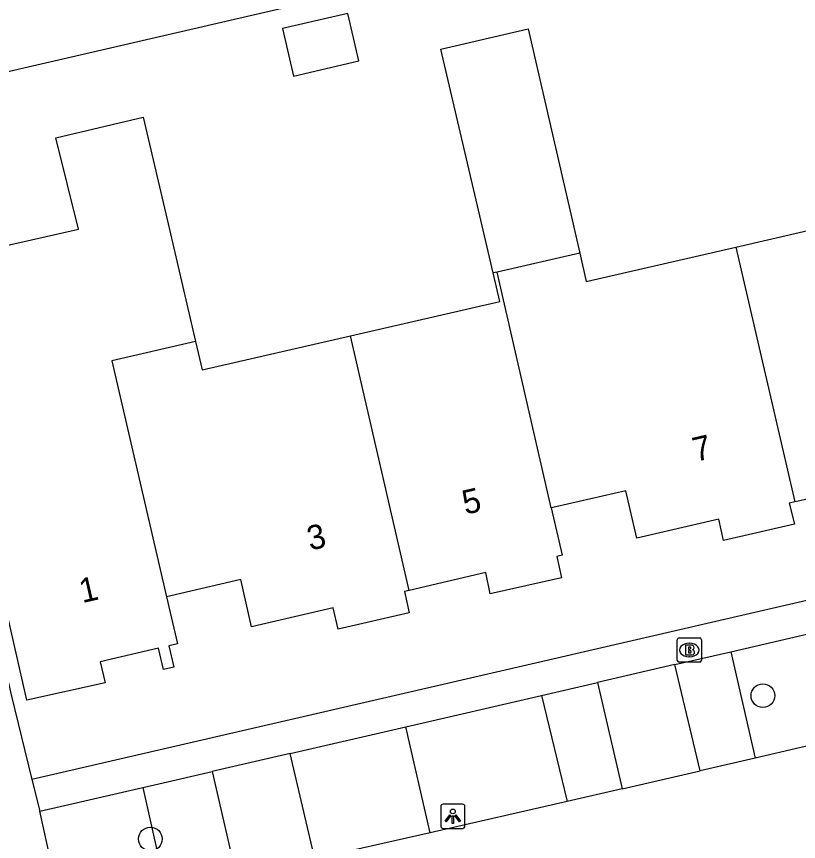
# Model space of a CAD drawing. Extents: x 156414 to 157775, y 382335 to 383765.
# Drawn here: x 157051.22 to 157083.47, y 383452.52 to 383486.57 of the extents above; entities that cross this region are included whole.
import ezdxf

# ---------------------------------------------------------------- set-up
doc = ezdxf.new("R2010")
doc.units = 0
for name, color, linetype in [('IMGEO_Boom', 7, 'Continuous'), ('IMGEO_Brandkraan', 7, 'Continuous'), ('IMGEO_Lichtpunt', 7, 'Continuous'), ('IMGEO_Pand', 7, 'Continuous'), ('IMGEO_Pand_nummerreeks', 7, 'Continuous'), ('IMGEO_Parkeervlak_open', 7, 'Continuous'), ('IMGEO_Rijbaan_lokaal_gesloten', 7, 'Continuous'), ('IMGEO_Rijbaan_lokaal_open', 7, 'Continuous'), ('IMGEO_Voetpad_open', 7, 'Continuous')]:
    doc.layers.add(name, color=color, linetype=linetype)

msp = doc.modelspace()

# ---------------------------------------------------------------- linework, layer by layer
at = {"layer": 'IMGEO_Boom'}
for centre in [(157082.001, 383458.538), (157056.737, 383452.622)]:
    msp.add_circle(centre, 0.489, dxfattribs=at)
at = {"layer": 'IMGEO_Brandkraan'}
for p, q in [((157078.467, 383459.994), (157078.467, 383460.846)), ((157078.542, 383460.92), (157079.394, 383460.92)), ((157078.955, 383460.7), (157078.98, 383460.7)), ((157079.468, 383460.846), (157079.468, 383459.994)), ((157078.978, 383460.14), (157078.953, 383460.14)), ((157079.394, 383459.92), (157078.542, 383459.92))]:
    msp.add_line(p, q, dxfattribs=at)
for points in [[(157078.467, 383459.994), (157078.467, 383460.846)], [(157078.542, 383460.92), (157079.394, 383460.92)], [(157079.468, 383460.846), (157079.468, 383459.994)], [(157078.815, 383460.62), (157078.815, 383460.22), (157079.028, 383460.22)], [(157079.046, 383460.62), (157078.815, 383460.62)], [(157078.994, 383460.539), (157078.94, 383460.539), (157078.94, 383460.463)], [(157078.94, 383460.463), (157078.993, 383460.463)], [(157079.002, 383460.387), (157078.94, 383460.387), (157078.94, 383460.306)], [(157078.94, 383460.306), (157079.002, 383460.306)], [(157079.394, 383459.92), (157078.542, 383459.92)]]:
    msp.add_lwpolyline(points, dxfattribs=at)
for centre, radius, start, end in [((157078.544, 383460.844), 0.0765, 91.552, 178.448), ((157078.544, 383460.844), 0.0765, 91.552, 178.448), ((157079.392, 383460.844), 0.0765, 1.552, 88.448), ((157079.392, 383460.844), 0.0765, 1.552, 88.448), ((157078.995, 383460.501), 0.0379, 267.8285, 90.9355), ((157079.003, 383460.346), 0.0404, 269.8759, 90.5077), ((157079.05, 383460.475), 0.145, 59.4692, 91.5367), ((157079.075, 383460.522), 0.0922, 285.5137, 58.1501), ((157079.08, 383460.33), 0.105, 301.3115, 78.989), ((157078.544, 383459.996), 0.0765, 181.552, 268.448), ((157078.544, 383459.996), 0.0765, 181.552, 268.448), ((157079.034, 383460.471), 0.251, 268.6676, 293.5347), ((157079.392, 383459.996), 0.0765, 271.552, 358.448), ((157079.392, 383459.996), 0.0765, 271.552, 358.448)]:
    msp.add_arc(centre, radius, start, end, dxfattribs=at)
for centre, major_axis, ratio, start_param, end_param in [((157078.954, 383460.42), (-0.387, 0.002), 0.722429, 4.712389, 7.853982), ((157078.979, 383460.42), (-0.39, 0.002), 0.717154, 1.570796, 4.712389)]:
    msp.add_ellipse(centre, major_axis=major_axis, ratio=ratio, start_param=start_param, end_param=end_param, dxfattribs=at)
at = {"layer": 'IMGEO_Lichtpunt'}
for p, q in [((157068.713, 383453.961), (157068.713, 383453.154)), ((157068.713, 383453.961), (157068.713, 383453.154)), ((157069.615, 383454.056), (157068.807, 383454.056)), ((157069.615, 383454.056), (157068.807, 383454.056)), ((157069.709, 383453.154), (157069.709, 383453.961)), ((157069.709, 383453.154), (157069.709, 383453.961)), ((157068.807, 383453.06), (157069.615, 383453.06)), ((157068.807, 383453.06), (157069.615, 383453.06))]:
    msp.add_line(p, q, dxfattribs=at)
for points in [[(157069.087, 383453.625), (157069.126, 383453.597), (157068.938, 383453.335), (157068.9, 383453.362), (157069.087, 383453.625)], [(157069.189, 383453.577), (157069.236, 383453.577), (157069.236, 383453.255), (157069.189, 383453.255), (157069.189, 383453.577)], [(157069.299, 383453.597), (157069.337, 383453.624), (157069.524, 383453.362), (157069.485, 383453.334), (157069.299, 383453.597)]]:
    msp.add_lwpolyline(points, dxfattribs=at)
msp.add_circle((157069.212, 383453.759), 0.0994, dxfattribs=at)
for centre, start, end in [((157068.807, 383453.961), 90, 180), ((157068.807, 383453.961), 90, 180), ((157069.615, 383453.961), 0, 90), ((157069.615, 383453.961), 0, 90), ((157068.807, 383453.154), 180, 270), ((157068.807, 383453.154), 180, 270), ((157069.615, 383453.154), 270, 0), ((157069.615, 383453.154), 270, 360)]:
    msp.add_arc(centre, 0.0946, start, end, dxfattribs=at)
at = {"layer": 'IMGEO_Pand'}
for points in [[(157062.188, 383486.07), (157062.645, 383484.112), (157065.336, 383484.74), (157064.879, 383486.698), (157062.188, 383486.07)], [(157070.882, 383475.986), (157068.724, 383485.226), (157072.325, 383486.059), (157074.449, 383476.807)], [(157057.4, 383462.618), (157057.849, 383460.67), (157057.497, 383460.589), (157057.699, 383459.712), (157057.277, 383459.615), (157057.076, 383460.492), (157054.671, 383459.94), (157054.873, 383459.071), (157051.647, 383458.346), (157049.068, 383469.615), (157048.22, 383473.319), (157047.522, 383476.367), (157053.769, 383477.797), (157052.836, 383481.564), (157056.444, 383482.412), (157057.525, 383477.78), (157058.603, 383473.158)], [(157080.887, 383477.053), (157087.001, 383478.463), (157086.73, 383479.637)], [(157074.449, 383476.807), (157074.719, 383475.631), (157080.887, 383477.053)], [(157080.887, 383477.053), (157083.315, 383466.534)], [(157074.449, 383476.807), (157071.035, 383476.021)], [(157064.994, 383473.389), (157071.158, 383474.806), (157070.882, 383475.986)], [(157071.035, 383476.021), (157070.882, 383475.986)], [(157073.272, 383466.289), (157071.035, 383476.021)], [(157058.603, 383473.158), (157058.877, 383471.983), (157064.994, 383473.389)], [(157067.41, 383462.877), (157064.994, 383473.389)], [(157058.603, 383473.158), (157055.152, 383472.361), (157057.4, 383462.618)], [(157089.169, 383469.936), (157089.62, 383467.987), (157089.38, 383467.931), (157089.579, 383467.053), (157086.643, 383466.39), (157086.446, 383467.26), (157083.531, 383466.584), (157083.315, 383466.534)], [(157083.315, 383466.534), (157083.085, 383466.481), (157083.302, 383465.616), (157080.376, 383464.948), (157080.178, 383465.818), (157076.804, 383465.044), (157076.345, 383466.99), (157073.461, 383466.332), (157073.272, 383466.289)], [(157073.272, 383466.289), (157073.721, 383464.337), (157073.499, 383464.282), (157073.698, 383463.404), (157070.758, 383462.737), (157070.572, 383463.615), (157067.41, 383462.877)], [(157067.41, 383462.877), (157067.214, 383462.831), (157067.408, 383461.961), (157064.477, 383461.286), (157064.275, 383462.163), (157060.908, 383461.38), (157060.465, 383463.33), (157057.579, 383462.66), (157057.4, 383462.618)]]:
    msp.add_lwpolyline(points, dxfattribs=at)
at = {"layer": 'IMGEO_Parkeervlak_open'}
for points in [[(157080.674, 383460.351), (157081.686, 383455.958)], [(157072.876, 383458.551), (157073.926, 383454.165)], [(157068.283, 383452.87), (157067.275, 383457.257)], [(157056.429, 383454.752), (157057.402, 383450.383)]]:
    msp.add_lwpolyline(points, dxfattribs=at)
at = {"layer": 'IMGEO_Rijbaan_lokaal_gesloten'}
for points in [[(157087.333, 383457.274), (157081.686, 383455.958)], [(157081.686, 383455.958), (157079.421, 383455.432)], [(157076.196, 383454.698), (157079.421, 383455.432)], [(157076.196, 383454.698), (157073.926, 383454.165)], [(157073.926, 383454.165), (157068.283, 383452.87)], [(157068.283, 383452.87), (157063.523, 383451.798)]]:
    msp.add_lwpolyline(points, dxfattribs=at)
at = {"layer": 'IMGEO_Rijbaan_lokaal_open'}
for points in [[(157109.771, 383497.863), (157088.3, 383492.951), (157045.49, 383483.052)], [(157078.374, 383459.82), (157075.182, 383459.083)], [(157079.421, 383455.432), (157078.374, 383459.82)], [(157075.182, 383459.083), (157076.196, 383454.698)], [(157062.509, 383456.156), (157059.289, 383455.413)], [(157063.523, 383451.798), (157062.509, 383456.156)], [(157059.289, 383455.413), (157060.29, 383451.045)]]:
    msp.add_lwpolyline(points, dxfattribs=at)
at = {"layer": 'IMGEO_Voetpad_open'}
for points in [[(157045.49, 383483.052), (157050.996, 383458.571), (157051.845, 383455.071)], [(157116.192, 383469.945), (157051.845, 383455.071)], [(157080.674, 383460.351), (157086.289, 383461.648)], [(157078.374, 383459.82), (157080.674, 383460.351)], [(157072.876, 383458.551), (157075.182, 383459.083)], [(157067.275, 383457.257), (157072.876, 383458.551)], [(157062.509, 383456.156), (157067.275, 383457.257)], [(157056.429, 383454.752), (157057.082, 383454.903), (157059.289, 383455.413)], [(157051.845, 383455.071), (157052.18, 383453.771)], [(157052.18, 383453.771), (157056.429, 383454.752)], [(157053.14, 383449.4), (157052.18, 383453.771)]]:
    msp.add_lwpolyline(points, dxfattribs=at)

# ---------------------------------------------------------------- texts
at = {"layer": 'IMGEO_Pand_nummerreeks'}
for s, rotation, p in [('7', 12.8916, (157079.228, 383468.184)), ('5', 13.0291, (157069.729, 383466)), ('3', 12.966, (157063.325, 383464.522)), ('1', 12.9317, (157053.929, 383462.355))]:
    msp.add_text(s, height=1, rotation=rotation, dxfattribs=at).set_placement(p)

doc.saveas('drawing.dxf')
